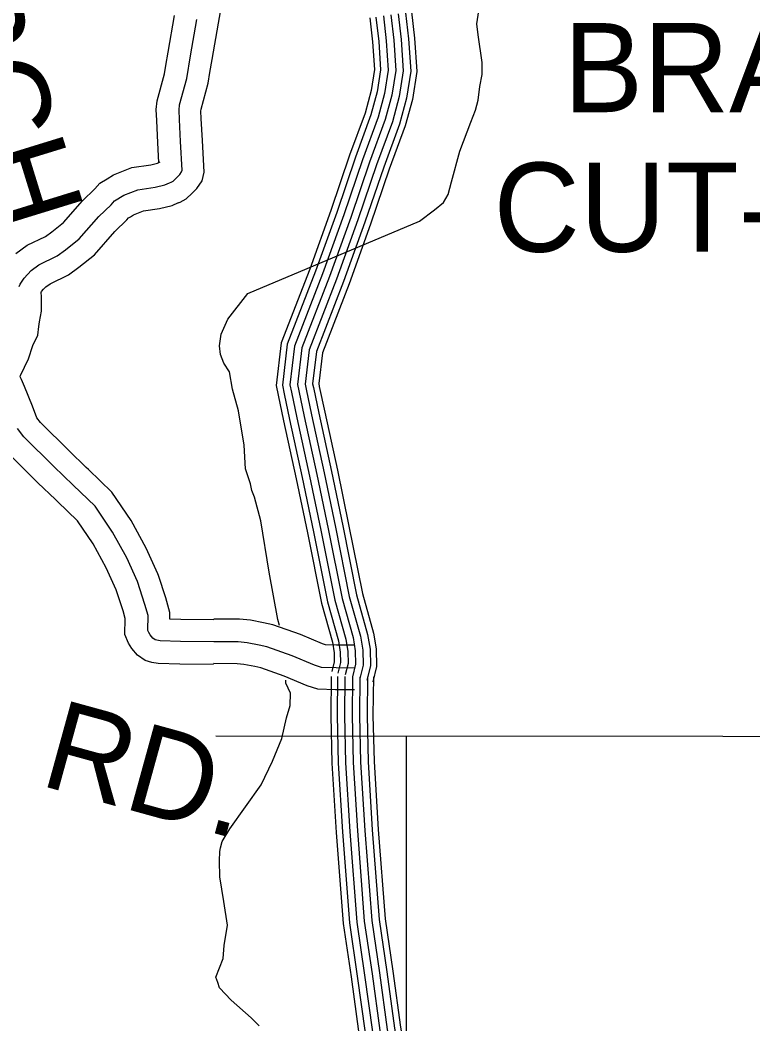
# Model space of a CAD drawing. Extents: x 1551132 to 1791609, y 378168 to 563823.
# Drawn here: x 1630907 to 1633946, y 516177 to 520342 of the extents above; entities that cross this region are included whole.
import ezdxf

# ---------------------------------------------------------------- set-up
doc = ezdxf.new("R2010")
doc.units = 0
for name, color, linetype in [('DESIGN - ROW - Right-of-Way and Easement Labels', 7, 'Continuous'), ('DESIGN - ROW - Right-of-Way Linework', 7, 'Continuous'), ('DESIGN - TRANSPORTATION - Text', 7, 'Continuous'), ('SURVEY - CENTERLINE - Preliminary Text', 7, 'Continuous'), ('SURVEY - PROPERTY - Owners', 7, 'Continuous')]:
    doc.layers.add(name, color=color, linetype=linetype)

msp = doc.modelspace()

# ---------------------------------------------------------------- linework, layer by layer
at = {"layer": 'DESIGN - ROW - Right-of-Way Linework'}
for points in [[(1631718.573, 517372.303), (1648539.802, 517360.962)], [(1632507.863, 517371.878), (1632507.831, 461291.675)]]:
    msp.add_lwpolyline(points, dxfattribs=at)
at = {"layer": 'DESIGN - TRANSPORTATION - Text'}
for points in [[(1631851.621, 519208.242), (1632562.796, 519508.108), (1632624.97, 519555.684), (1632663.102, 519585.502), (1632681.252, 519619.419), (1632695.468, 519671.346), (1632730.009, 519799.182), (1632776.517, 519918.961), (1632794.724, 519968.87), (1632806.908, 520010.813), (1632813.141, 520066.781), (1632823.349, 520116.732), (1632823.557, 520166.725), (1632806.016, 520280.812), (1632800.208, 520326.838), (1632812.549, 520408.773)], [(1631982.134, 517831.148), (1631975.418, 517855.932), (1631940.218, 518052.095), (1631905.086, 518264.259), (1631879.487, 518362.378), (1631867.595, 518390.437), (1631861.712, 518418.463), (1631841.963, 518480.556), (1631836.363, 518578.584), (1631812.947, 518720.687), (1631787.306, 518810.815), (1631775.606, 518882.867), (1631751.748, 518918.984), (1631737.89, 518955.043), (1631734.041, 518991.061), (1631740.24, 519039.029), (1631768.498, 519100.897), (1631851.621, 519208.242)], [(1632008.342, 517591.775), (1632008.767, 517603.684)], [(1631898.593, 516168.813), (1631864.878, 516203.239), (1631781.471, 516276.266), (1631733.906, 516326.876), (1631726.114, 516349.01), (1631718.323, 516371.143), (1631749.164, 516449.037), (1631753.722, 516503.13), (1631766.588, 516587.216), (1631751.564, 516685.618), (1631734.564, 516788.046), (1631733.231, 516854.231), (1631735.623, 516892.307), (1631737.789, 516908.324), (1631744.064, 516934.325), (1631776.647, 516986.134), (1631906.727, 517169.289), (1631953.793, 517267.067), (1631992.809, 517360.919), (1632011.716, 517446.946), (1632026.266, 517498.931), (1632028.774, 517549.041), (1632008.342, 517591.775)]]:
    msp.add_lwpolyline(points, dxfattribs=at)
at = {"layer": 'SURVEY - CENTERLINE - Preliminary Text'}
for points in [[(1632382.409, 520355.047), (1632394.434, 520253.969), (1632401.967, 520136.124), (1632387.901, 520044.405), (1632361.876, 519948.703), (1632297.644, 519773.365), (1632219.863, 519544.192), (1632132.315, 519300.586), (1632014.934, 518997.586), (1631994.359, 518827.724), (1632002.126, 518791.581), (1632024.542, 518685.062), (1632076.899, 518444.122), (1632123.414, 518219.716), (1632181.479, 517928.467), (1632226.82, 517766.48), (1632234.695, 517720.02), (1632235.57, 517676.736), (1632224.703, 517632.851)], [(1632413.1, 520359.472), (1632425.317, 520256.786), (1632433.116, 520134.749), (1632418.275, 520037.963), (1632391.442, 519939.286), (1632326.885, 519763.048), (1632249.129, 519533.967), (1632161.364, 519289.744), (1632045.242, 518990.011), (1632025.759, 518829.149), (1632032.442, 518798.023), (1632054.849, 518691.545), (1632107.223, 518450.556), (1632153.797, 518225.892), (1632211.654, 517935.692), (1632257.111, 517773.272), (1632265.636, 517722.945), (1632266.644, 517673.269), (1632254.794, 517625.401)], [(1632443.791, 520363.897), (1632456.199, 520259.611), (1632464.266, 520133.374), (1632448.649, 520031.53), (1632421.008, 519929.869), (1632356.118, 519752.731), (1632278.395, 519523.742), (1632190.405, 519278.902), (1632075.549, 518982.428), (1632057.158, 518830.582), (1632062.766, 518804.473), (1632085.165, 518698.029), (1632137.547, 518456.997), (1632184.171, 518232.067), (1632241.82, 517942.909), (1632287.402, 517780.055), (1632296.585, 517725.862), (1632297.718, 517669.794), (1632284.885, 517617.951)], [(1632443.791, 520363.897), (1632456.199, 520259.611), (1632464.266, 520133.374), (1632448.649, 520031.53), (1632421.008, 519929.869), (1632356.118, 519752.731), (1632278.395, 519523.742), (1632190.405, 519278.902), (1632075.549, 518982.428), (1632057.158, 518830.582), (1632062.766, 518804.473), (1632085.165, 518698.029), (1632137.547, 518456.997), (1632184.171, 518232.067), (1632241.82, 517942.909), (1632287.402, 517780.055), (1632296.585, 517725.862), (1632297.718, 517669.794), (1632284.885, 517617.951)], [(1632474.482, 520368.322), (1632487.082, 520262.436), (1632495.415, 520131.999), (1632479.024, 520025.096), (1632450.574, 519920.452), (1632385.351, 519742.414), (1632307.661, 519513.516), (1632219.446, 519268.06), (1632105.857, 518974.844), (1632088.557, 518832.015), (1632093.09, 518810.923), (1632115.481, 518704.512), (1632167.872, 518463.439), (1632214.545, 518238.242), (1632271.986, 517950.126), (1632317.693, 517786.839), (1632327.534, 517728.779), (1632328.792, 517666.319), (1632314.976, 517610.501)], [(1632505.173, 520372.747), (1632517.964, 520265.253), (1632526.564, 520130.624), (1632509.398, 520018.655), (1632480.14, 519911.035), (1632414.592, 519732.097), (1632336.927, 519503.291), (1632248.495, 519257.218), (1632136.164, 518967.269), (1632119.956, 518833.44), (1632123.406, 518817.365), (1632145.789, 518710.996), (1632198.196, 518469.873), (1632244.928, 518244.417), (1632302.16, 517957.351), (1632347.984, 517793.63), (1632358.475, 517731.704), (1632359.867, 517662.852), (1632345.067, 517603.051)], [(1632529.648, 520376.272), (1632542.589, 520267.503), (1632551.405, 520129.524), (1632533.614, 520013.521), (1632503.706, 519903.527), (1632437.899, 519723.872), (1632360.259, 519495.141), (1632271.645, 519248.568), (1632160.33, 518961.219), (1632144.989, 518834.582), (1632147.581, 518822.507), (1632169.963, 518716.163), (1632222.37, 518475.006), (1632269.144, 518249.342), (1632326.218, 517963.102), (1632372.133, 517799.039), (1632383.15, 517734.029), (1632384.649, 517660.085), (1632369.058, 517597.109)], [(1632356.943, 520351.38), (1632368.818, 520251.627), (1632376.126, 520137.274), (1632362.701, 520049.747), (1632337.352, 519956.511), (1632273.395, 519781.923), (1632195.588, 519552.676), (1632108.224, 519309.586), (1631989.793, 519003.878), (1631968.31, 518826.532), (1631976.968, 518786.231), (1631999.392, 518679.678), (1632051.741, 518438.78), (1632098.215, 518214.591), (1632156.455, 517922.484), (1632201.687, 517760.855), (1632209.02, 517717.603), (1632209.787, 517679.619), (1632199.737, 517639.026)], [(1632197.171, 517618.743), (1632195.712, 517456.255), (1632200.112, 517258.842), (1632217.836, 516971.909), (1632246.927, 516593.441), (1632279.451, 516372.31), (1632311.642, 516136.346), (1632344.399, 515953.616), (1632370.799, 515894.157), (1632427.706, 515802.613), (1632570.777, 515617.916), (1632718.74, 515423.603), (1632738.64, 515392.377), (1632764.348, 515332.684), (1632811.821, 515203.947), (1632882.47, 514985.625), (1632930.168, 514793.578), (1632978.684, 514604.54), (1633055.023, 514308.358)], [(1632222.887, 517618.509), (1632221.428, 517456.43), (1632225.811, 517259.925), (1632243.494, 516973.693), (1632272.501, 516596.308), (1632304.917, 516375.919), (1632337.05, 516140.355), (1632369.157, 515961.208), (1632393.573, 515906.224), (1632448.847, 515817.313), (1632591.168, 515633.583), (1632739.848, 515438.328), (1632761.439, 515404.452), (1632788.239, 515342.226), (1632836.129, 515212.364), (1632907.211, 514992.692), (1632955.101, 514799.87), (1633003.591, 514610.949), (1633079.473, 514316.533)], [(1632253.886, 517618.226), (1632252.436, 517456.63), (1632256.794, 517261.225), (1632274.418, 516975.834), (1632303.326, 516599.75), (1632335.608, 516380.269), (1632367.682, 516145.188), (1632399.015, 515970.367), (1632421.039, 515920.766), (1632474.33, 515835.038), (1632615.76, 515652.467), (1632765.289, 515456.087), (1632788.922, 515419.011), (1632817.038, 515353.735), (1632865.428, 515222.498), (1632937.035, 515001.217), (1632985.159, 514807.462), (1633033.607, 514618.666), (1633109.28, 514325.108)], [(1632284.885, 517617.951), (1632283.435, 517456.838), (1632287.768, 517262.525), (1632305.343, 516977.976), (1632334.15, 516603.2), (1632366.299, 516384.619), (1632398.307, 516150.021)], [(1632284.885, 517617.951), (1632283.435, 517456.838), (1632287.768, 517262.525), (1632305.343, 516977.976), (1632334.15, 516603.2), (1632366.299, 516384.619), (1632398.307, 516150.021), (1632428.864, 515979.525), (1632448.497, 515935.308), (1632499.812, 515852.764), (1632640.342, 515671.351), (1632790.739, 515473.838), (1632816.405, 515433.57), (1632845.837, 515365.235), (1632894.728, 515232.64), (1632966.859, 515009.734), (1633015.216, 514815.054), (1633063.632, 514626.391), (1633138.971, 514334.108)], [(1632315.884, 517617.676), (1632314.434, 517457.047), (1632318.742, 517263.825), (1632336.267, 516980.118), (1632364.974, 516606.65), (1632396.99, 516388.969), (1632428.931, 516154.855), (1632458.713, 515988.684), (1632475.955, 515949.85), (1632525.295, 515870.489), (1632664.925, 515690.235), (1632816.188, 515491.588), (1632843.887, 515448.129), (1632874.637, 515376.735), (1632924.027, 515242.782), (1632996.684, 515018.251), (1633045.274, 514822.646), (1633093.656, 514634.116), (1633168.437, 514343.959)], [(1632346.884, 517617.393), (1632345.442, 517457.247), (1632349.725, 517265.125), (1632367.191, 516982.26), (1632395.799, 516610.092), (1632427.681, 516393.319), (1632459.563, 516159.688), (1632488.571, 515997.843), (1632503.421, 515964.392), (1632550.778, 515888.215), (1632689.516, 515709.119), (1632841.629, 515509.347), (1632871.37, 515462.687), (1632903.436, 515388.244), (1632953.326, 515252.915), (1633026.508, 515026.776), (1633075.332, 514830.238), (1633123.672, 514641.833), (1633197.903, 514353.859)], [(1632371.6, 517617.168), (1632370.158, 517457.414), (1632374.424, 517266.167), (1632391.849, 516983.976), (1632420.381, 516612.842), (1632452.155, 516396.795), (1632483.98, 516163.539), (1632512.37, 516005.143), (1632525.312, 515975.992), (1632571.094, 515902.34), (1632709.116, 515724.177), (1632861.92, 515523.497), (1632893.286, 515474.288), (1632926.394, 515397.411), (1632976.692, 515260.999), (1633050.291, 515033.568), (1633099.289, 514836.288), (1633147.613, 514647.992), (1633220.853, 514363.843)]]:
    msp.add_lwpolyline(points, dxfattribs=at)
at = {"layer": 'SURVEY - PROPERTY - Owners'}
for points in [[(1631557.82, 519582.534), (1631570.445, 519587.126), (1631595.528, 519600.343), (1631619.835, 519623.936), (1631639.676, 519644.103), (1631661.201, 519675.595), (1631669.634, 519711.963), (1631662.693, 519842.758), (1631658.085, 519934.152), (1631656.901, 519965.094), (1631657.776, 519973.403), (1631686.709, 520080.447), (1631693.95, 520124.582), (1631702.767, 520178.383), (1631728.866, 520329.287), (1631764.474, 520527.001)], [(1631482.264, 519751.914), (1631477.947, 519833.191), (1631473.264, 519925.96), (1631471.531, 519971.344), (1631475.364, 520007.495), (1631505.672, 520119.657), (1631511.388, 520154.516), (1631520.338, 520209.117), (1631546.687, 520361.446)], [(1631526.804, 519667.778), (1631533.629, 519670.262), (1631541.712, 519674.52), (1631555.912, 519688.304), (1631569.353, 519701.963), (1631576.695, 519712.705), (1631578.378, 519719.963), (1631572.112, 519838.066), (1631567.462, 519930.135), (1631566.012, 519968.161), (1631568.337, 519990.12), (1631597.944, 520099.673), (1631613.319, 520193.45), (1631639.544, 520345.054)], [(1630888.811, 519373.904), (1630936.01, 519408.213), (1631012.158, 519444.864), (1631038.024, 519464.039), (1631086.823, 519502.915), (1631165.138, 519592.201), (1631216.328, 519641.886), (1631237.636, 519665.52), (1631267.935, 519684.029), (1631294.568, 519700.304), (1631370.45, 519730.363), (1631449.523, 519742.314), (1631477.022, 519748.747), (1631487.947, 519753.689)], [(1630902.469, 519236.625), (1630907.377, 519246.109), (1630923.76, 519271.859), (1630952.226, 519303.427), (1630984.567, 519326.936), (1631061.115, 519363.779), (1631095.489, 519389.263), (1631152.155, 519434.405), (1631233.528, 519527.175), (1631284.252, 519576.409), (1631298.485, 519592.193), (1631336.825, 519615.619), (1631395.174, 519638.736), (1631467.339, 519649.644), (1631507.48, 519659.036), (1631526.804, 519667.778)], [(1631710.382, 517853.798), (1631573.777, 517854.723), (1631527.761, 517856.515), (1631528.17, 517884.224), (1631510.687, 517944.817), (1631480.521, 518037.903), (1631478.079, 518045.445), (1631430.022, 518151.889), (1631367.874, 518265.567), (1631287.692, 518384.112), (1631189.945, 518478.247), (1631181.295, 518486.506), (1631109.663, 518554.908), (1630990.95, 518673.319), (1630976.55, 518692.745), (1630957.625, 518740.462), (1630924.585, 518821.481), (1630912.36, 518851.215), (1630907.777, 518862.349), (1630908.168, 518868.291), (1630941.401, 518936.284), (1630960.225, 518992.002), (1630980.992, 519034.503), (1630985.142, 519070.671), (1630987.1, 519090.588), (1630996.133, 519134.239), (1630995.2, 519195.208), (1630993.525, 519212.541), (1630996.216, 519216.758), (1631004.4, 519225.833), (1631013.224, 519235.625), (1631031.274, 519248.751), (1631108.214, 519285.777), (1631150.771, 519317.327), (1631215.003, 519368.504), (1631299.318, 519464.615), (1631349.592, 519513.416), (1631357.016, 519521.658), (1631364.383, 519526.15), (1631377.474, 519534.15), (1631418.965, 519550.592), (1631484.48, 519560.492), (1631536.779, 519572.734), (1631564.187, 519585.126)], [(1631709.765, 517763.088), (1631571.702, 517764.021), (1631487.746, 517767.296), (1631474.471, 517769.188), (1631466.846, 517771.588), (1631457.896, 517777.746), (1631446.097, 517791.922), (1631440.022, 517800.963), (1631436.364, 517810.072), (1631437.272, 517872.057), (1631423.947, 517918.258), (1631393.331, 518012.727), (1631348.774, 518111.405), (1631290.342, 518218.291), (1631217.902, 518325.385), (1631127.18, 518412.762), (1631046.306, 518489.989), (1630922.109, 518613.867), (1630896.61, 518648.26)], [(1631709.132, 517668.794), (1631569.544, 517669.735), (1631479.237, 517673.26), (1631453.53, 517676.927), (1631425.047, 517685.894), (1631393.74, 517707.428), (1631370.532, 517735.312), (1631356.224, 517756.612), (1631341.807, 517792.513), (1631342.791, 517859.407), (1631333.774, 517890.649), (1631305.242, 517978.701), (1631264.318, 518069.32), (1631209.744, 518169.148), (1631145.354, 518264.342), (1631061.931, 518344.686), (1631053.565, 518352.677), (1630980.45, 518422.504), (1630850.553, 518552.066)], [(1632294.552, 517748.204), (1632219.053, 517748.813), (1632172.896, 517750.554), (1632160.521, 517754.346), (1632069.057, 517792.93), (1631954.76, 517833.681), (1631915.961, 517841.565), (1631862.162, 517852.115), (1631816.721, 517856.657), (1631710.407, 517857.382)], [(1632293.785, 517653.91), (1632216.895, 517654.535), (1632157.038, 517656.794), (1632128.297, 517665.602), (1632034.874, 517705.011), (1631929.41, 517742.612), (1631897.503, 517749.096), (1631848.37, 517758.729), (1631811.696, 517762.396), (1631709.765, 517763.088)], [(1632293.052, 517563.2), (1632214.82, 517563.841), (1632141.78, 517566.591), (1632097.298, 517580.225), (1632001.992, 517620.434), (1631905.027, 517655.002), (1631879.745, 517660.143), (1631835.104, 517668.894), (1631806.863, 517671.719), (1631709.149, 517672.377)]]:
    msp.add_lwpolyline(points, dxfattribs=at)

# ---------------------------------------------------------------- texts
at = {"layer": 'DESIGN - ROW - Right-of-Way and Easement Labels'}
for s, height, rotation, p in [('CHURCH', 370.0077, 287.152369, (1630191.028, 521494.639)), ('BRANCH', 369.9913, 0.000033, (1633160.024, 519960.27)), ('CUT-OFF', 369.9913, 0.000033, (1632870.289, 519381.038)), ('RD.', 369.9924, 344.612803, (1630981.669, 517169.54))]:
    msp.add_text(s, height=height, rotation=rotation, dxfattribs=at).set_placement(p)

doc.saveas('drawing.dxf')
